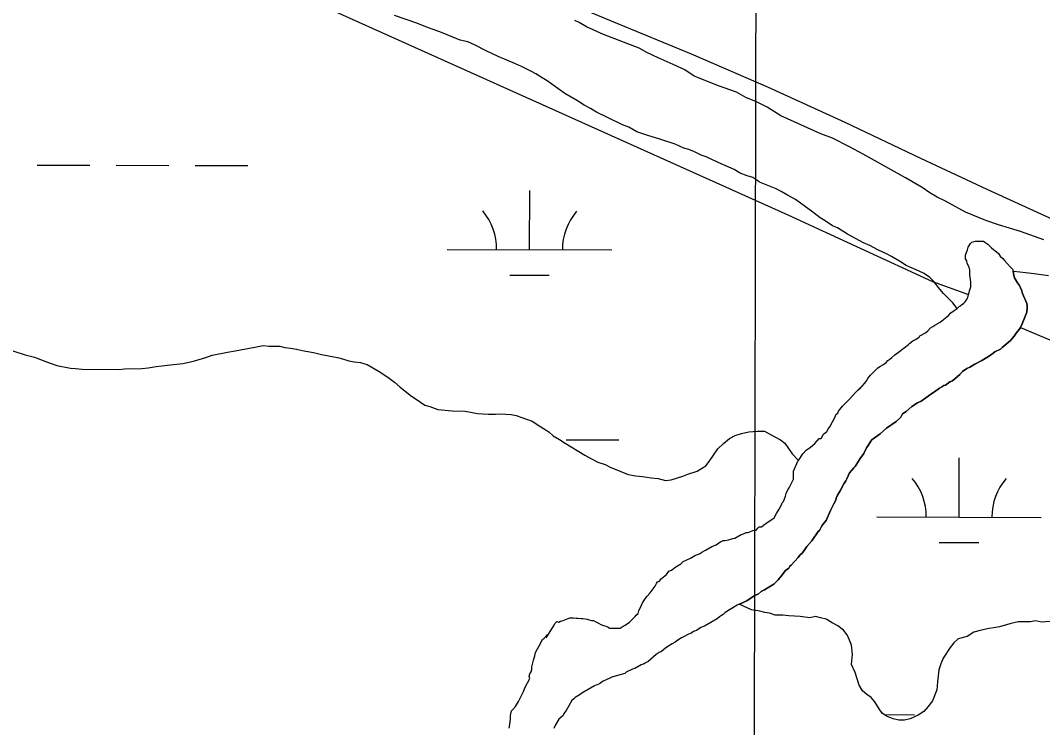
# Model space of a CAD drawing. Extents: x 3180038 to 3217926, y 922069 to 947485.
# Drawn here: x 3202091 to 3202713, y 929302 to 929731 of the extents above; entities that cross this region are included whole.
import ezdxf

# ---------------------------------------------------------------- set-up
doc = ezdxf.new("R2010")
doc.units = 0
for name, color, linetype in [('V-GRID-MAJR', 7, 'Continuous'), ('V-LEVE-TOET', 7, 'Continuous'), ('V-SITE-VEGE', 7, 'Continuous'), ('V-TOPO-SHOR', 7, 'Continuous'), ('V-WETL-SWMP', 7, 'Continuous')]:
    doc.layers.add(name, color=color, linetype=linetype)

msp = doc.modelspace()

# ---------------------------------------------------------------- linework, layer by layer
at = {"layer": 'V-GRID-MAJR'}
msp.add_spline([(3202533.62, 927477.54), (3202546.84, 933537.25), (3202560.07, 939600.32), (3202573.29, 945663.45), (3202573.3, 945666.77)], degree=3, dxfattribs=at)
at = {"layer": 'V-LEVE-TOET'}
msp.add_lwpolyline([(3202406.14, 929749.7), (3202451.94, 929730.58), (3202499.14, 929711.15), (3202545.97, 929690.85), (3202592.42, 929669.67), (3202638.46, 929647.64), (3202678.75, 929628.94), (3202719.12, 929610.38), (3202759.55, 929591.96), (3202800.04, 929573.69), (3202851.23, 929548.93), (3202902.56, 929524.45), (3202954.02, 929500.26), (3203005.61, 929476.34), (3203074.17, 929445.08), (3203143.02, 929414.44)], dxfattribs=at)
at = {"layer": 'V-SITE-VEGE'}
for p, q in [((3202430.98, 929730.1), (3202428.41, 929731.4)), ((3202435.47, 929727.5), (3202430.98, 929730.1)), ((3202445.74, 929722.95), (3202435.47, 929727.5)), ((3202467.57, 929714.47), (3202445.74, 929722.95)), ((3202472.06, 929711.87), (3202467.57, 929714.47)), ((3202479.12, 929708.62), (3202472.06, 929711.87)), ((3202488.11, 929704.72), (3202479.12, 929708.62)), ((3202495.17, 929701.46), (3202488.11, 929704.72)), ((3202500.95, 929697.57), (3202495.17, 929701.46)), ((3202515.71, 929691.71), (3202500.95, 929697.57)), ((3202526.63, 929687.79), (3202515.71, 929691.71)), ((3202532.4, 929684.54), (3202526.63, 929687.79)), ((3202538.83, 929681.94), (3202532.4, 929684.54)), ((3202545.24, 929678.69), (3202538.83, 929681.94)), ((3202553.58, 929673.5), (3202545.24, 929678.69)), ((3202577.97, 929662.43), (3202553.58, 929673.5)), ((3202585.04, 929659.82), (3202577.97, 929662.43)), ((3202595.31, 929654.63), (3202585.04, 929659.82)), ((3202603.65, 929650.08), (3202595.31, 929654.63)), ((3202629.31, 929635.79), (3202603.65, 929650.08)), ((3202639.58, 929629.95), (3202629.31, 929635.79)), ((3202644.06, 929626.71), (3202639.58, 929629.95)), ((3202648.55, 929624.11), (3202644.06, 929626.71)), ((3202653.69, 929621.51), (3202648.55, 929624.11)), ((3202665.88, 929615.01), (3202653.69, 929621.51)), ((3202678.08, 929609.8), (3202665.88, 929615.01)), ((3202685.79, 929607.19), (3202678.08, 929609.8)), ((3202699.28, 929603.26), (3202685.79, 929607.19)), ((3202713.41, 929598.04), (3202699.28, 929603.26))]:
    msp.add_line(p, q, dxfattribs=at)
at = {"layer": 'V-TOPO-SHOR'}
for points in [[(3200183.23, 929967.97), (3200703.44, 930454.39), (3201044.61, 930305.76), (3201308.09, 930160.51), (3201743.85, 929974.72), (3201868.83, 929920.67), (3202189.73, 929778.8), (3202557.93, 929613.28), (3202645.76, 929572.75), (3202667.58, 929564.96)], [(3202645.96, 929545.44), (3202647.1, 929546.19), (3202650.5, 929548.06), (3202655.43, 929552.18), (3202656.95, 929553.69), (3202658.84, 929555.19), (3202660.74, 929556.31), (3202662.26, 929557.81), (3202662.63, 929557.81), (3202663.39, 929558.56), (3202664.91, 929559.69), (3202665.67, 929560.44), (3202666.43, 929561.57), (3202667.19, 929563.07), (3202667.58, 929564.96), (3202667.96, 929566.09), (3202668.34, 929567.22), (3202669.11, 929569.48), (3202669.12, 929572.12), (3202668.76, 929574.01), (3202668.39, 929576.66), (3202668.4, 929577.79), (3202668.41, 929579.67), (3202668.04, 929581.56), (3202666.92, 929583.84), (3202666.55, 929585.35), (3202665.8, 929586.48), (3202665.81, 929587.61), (3202665.81, 929588.75), (3202666.58, 929591.01), (3202666.96, 929592.14), (3202667.35, 929593.65), (3202668.87, 929595.9), (3202669.25, 929596.28), (3202669.63, 929596.66), (3202671.9, 929597.4), (3202673.03, 929597.39), (3202676.8, 929597.38), (3202677.55, 929596.62), (3202679.43, 929595.47), (3202680.19, 929594.71), (3202681.69, 929593.2), (3202685.82, 929589.78), (3202686.95, 929588.26), (3202688.45, 929586.74), (3202689.58, 929585.61), (3202691.08, 929583.71), (3202692.96, 929581.81), (3202694.46, 929580.3), (3202694.83, 929579.16), (3202695.19, 929576.52), (3202695.56, 929575.01), (3202697.43, 929571.98), (3202698.56, 929570.46), (3202699.31, 929568.95), (3202700.05, 929567.05), (3202700.42, 929565.54), (3202703.03, 929559.49), (3202703.4, 929558.36), (3202703.4, 929556.85), (3202703.01, 929554.21), (3202700.33, 929547.05), (3202699.18, 929544.79), (3202698.42, 929543.66), (3202696.52, 929541.4), (3202695.38, 929539.52), (3202693.1, 929536.89), (3202688.17, 929532.77), (3202687.03, 929531.64), (3202683.63, 929530.15), (3202681.73, 929528.65), (3202679.84, 929527.15), (3202675.68, 929524.9), (3202671.51, 929522.66), (3202668.48, 929520.79), (3202666.59, 929520.04), (3202663.94, 929518.17), (3202662.42, 929516.29), (3202657.87, 929512.53), (3202656.36, 929511.79), (3202653.71, 929509.92), (3202652.57, 929509.54), (3202651.43, 929508.79), (3202649.92, 929508.05), (3202646.89, 929505.8), (3202644.24, 929503.92), (3202643.1, 929503.17), (3202638.93, 929500.18), (3202636.66, 929499.05), (3202633.25, 929496.81), (3202629.84, 929493.8), (3202627.57, 929492.31), (3202626.43, 929490.42), (3202625.67, 929489.67), (3202623.77, 929487.8), (3202617.71, 929483.67), (3202613.92, 929480.3), (3202609.75, 929477.3), (3202608.99, 929476.55), (3202608.23, 929475.8), (3202606.71, 929473.16)], [(3202479.83, 929390.76), (3202480.97, 929392.27), (3202484, 929394.89), (3202485.52, 929396.77), (3202487.03, 929397.52), (3202489.69, 929399.4), (3202492.72, 929401.27), (3202494.23, 929402.77), (3202496.12, 929403.51), (3202498.77, 929404.63), (3202501.8, 929406.51), (3202502.94, 929406.88), (3202504.45, 929407.62), (3202505.59, 929408.37), (3202507.86, 929409.49), (3202511.64, 929411.74), (3202514.29, 929412.86), (3202515.81, 929413.98), (3202516.94, 929414.73), (3202518.46, 929415.48), (3202519.59, 929415.47), (3202521.86, 929415.84), (3202524.5, 929416.58), (3202525.64, 929416.95), (3202529.42, 929419.2), (3202530.94, 929419.57), (3202532.45, 929420.32), (3202533.58, 929420.31), (3202534.72, 929420.68), (3202536.61, 929421.43), (3202538.5, 929421.79), (3202539.63, 929422.92), (3202540.39, 929423.67), (3202541.9, 929423.66), (3202543.04, 929424.79), (3202545.32, 929426.29), (3202547.59, 929427.79), (3202549.48, 929429.29), (3202551, 929431.92), (3202552.53, 929434.56), (3202554.05, 929437.19), (3202554.44, 929438.32), (3202555.19, 929439.07), (3202555.58, 929440.2), (3202556.34, 929442.46), (3202556.73, 929443.97), (3202557.87, 929446.23), (3202558.64, 929447.36), (3202560.54, 929451.13), (3202561.3, 929452.63), (3202561.31, 929454.52), (3202561.32, 929456.03), (3202561.33, 929457.54), (3202564, 929463.57), (3202564.3, 929464), (3202564.76, 929464.69), (3202567.04, 929468.08), (3202568.95, 929470.33), (3202571.6, 929472.21), (3202574.25, 929474.46), (3202576.91, 929477.47), (3202578.04, 929477.46), (3202579.56, 929480.09), (3202581.46, 929481.6), (3202582.6, 929483.48), (3202583.36, 929484.61), (3202584.12, 929486.11), (3202584.89, 929487.62), (3202586.41, 929490.25), (3202587.18, 929492.14), (3202588.31, 929492.89), (3202588.7, 929494.01), (3202590.98, 929497.02), (3202595.53, 929501.53), (3202598.95, 929505.29), (3202600.46, 929506.79), (3202601.98, 929508.29), (3202603.12, 929509.42), (3202604.26, 929510.55), (3202605.4, 929512.05), (3202606.54, 929513.93), (3202608.06, 929515.81), (3202612.61, 929520.32), (3202614.13, 929521.44), (3202615.64, 929522.19), (3202617.54, 929523.69), (3202618.67, 929524.82), (3202619.81, 929525.57), (3202620.95, 929526.69), (3202622.84, 929528.19), (3202625.88, 929530.44), (3202631.18, 929534.57), (3202631.94, 929535.32), (3202633.84, 929536.82), (3202635.35, 929537.57), (3202637.62, 929539.06), (3202638, 929539.82), (3202641.41, 929541.69), (3202642.93, 929542.81), (3202644.45, 929544.69), (3202645.96, 929545.44)], [(3202699.18, 929544.79), (3202905.86, 929457.9), (3202966.66, 929430.87), (3203132.18, 929366.69), (3203240.28, 929312.64), (3203297.7, 929278.86), (3203338.24, 929275.49), (3203358.51, 929261.97), (3203362.96, 929226.65)], [(3202606.71, 929473.16), (3202605.57, 929471.66), (3202604.04, 929468.27), (3202601.76, 929465.26), (3202598.71, 929460.37), (3202597.96, 929459.62), (3202596.82, 929458.11), (3202595.3, 929456.61), (3202594.53, 929454.73), (3202593.77, 929452.84), (3202593.01, 929451.72), (3202591.87, 929449.83), (3202589.58, 929445.69), (3202588.06, 929443.06), (3202587.29, 929441.17), (3202586.91, 929440.04), (3202585.77, 929437.78), (3202583.86, 929433.64), (3202581.18, 929427.61), (3202578.9, 929424.98), (3202578.14, 929423.48), (3202577, 929421.6), (3202576.24, 929420.85), (3202572.44, 929415.2), (3202569.4, 929411.82), (3202568.64, 929410.69), (3202566.74, 929408.06), (3202565.22, 929406.56), (3202564.08, 929405.05), (3202559.91, 929400.55), (3202559.15, 929399.79), (3202558.39, 929398.67), (3202556.49, 929397.16), (3202553.83, 929393.78), (3202551.93, 929391.53), (3202549.28, 929388.9), (3202546.25, 929387.03), (3202543.59, 929385.53), (3202541.7, 929384.41), (3202539.81, 929382.91), (3202537.92, 929382.16), (3202532.99, 929378.79), (3202531.86, 929378.42), (3202529.96, 929377.3), (3202528.3, 929376.68), (3202526.94, 929376.18), (3202519.74, 929371.68), (3202518.61, 929370.56), (3202517.47, 929369.81), (3202516.33, 929369.06), (3202514.82, 929367.94), (3202507.24, 929363.44), (3202504.97, 929362.7), (3202502.32, 929360.83), (3202500.43, 929360.08), (3202498.92, 929358.96), (3202497.4, 929358.59), (3202494.75, 929357.09), (3202493.24, 929356.34), (3202490.97, 929354.85), (3202489.45, 929353.72), (3202487.56, 929352.6), (3202484.91, 929351.1), (3202483.39, 929349.98), (3202481.12, 929348.1), (3202479.61, 929347.35), (3202477.71, 929346.23), (3202472.78, 929341.73), (3202471.65, 929341.35), (3202470.51, 929340.61), (3202468.62, 929339.86), (3202464.83, 929337.62), (3202463.32, 929337.24), (3202459.53, 929335.38), (3202458.78, 929334.63), (3202455.75, 929333.89), (3202450.84, 929332.4), (3202449.33, 929331.65), (3202447.81, 929330.91), (3202445.16, 929329.79), (3202443.27, 929328.29), (3202440.24, 929327.17), (3202432.67, 929322.68), (3202431.53, 929321.93), (3202428.5, 929320.06), (3202427.74, 929319.31), (3202426.61, 929318.18), (3202423.94, 929313.66), (3202423.18, 929312.16), (3202421.66, 929310.28), (3202421.27, 929309.15), (3202418.62, 929306.9), (3202416.72, 929303.51), (3202415.57, 929301.25)], [(3202388.39, 929301.39), (3202388.78, 929303.65), (3202389.18, 929307.05), (3202389.19, 929308.94), (3202389.57, 929310.07), (3202389.96, 929311.95), (3202390.72, 929312.7), (3202392.24, 929314.58), (3202394.14, 929317.59), (3202396.04, 929321.36), (3202397.19, 929323.62), (3202397.96, 929325.88), (3202401.01, 929331.52), (3202400.64, 929333.04), (3202401.02, 929334.54), (3202401.78, 929335.67), (3202402.17, 929337.18), (3202402.17, 929338.69), (3202403.33, 929342.84), (3202404.1, 929345.48), (3202404.48, 929347.36), (3202405.63, 929349.62), (3202406.39, 929351.13), (3202408.68, 929355.27), (3202409.81, 929356.02), (3202411.71, 929358.27), (3202411.33, 929357.14), (3202410.95, 929356.39), (3202414.75, 929362.41), (3202415.51, 929363.54), (3202416.28, 929365.04), (3202417.41, 929366.17), (3202418.55, 929365.79), (3202419.68, 929366.54), (3202421.19, 929366.9), (3202422.33, 929367.28), (3202424.22, 929368.02), (3202425.35, 929368.39), (3202427.62, 929368.38), (3202429.13, 929368.37), (3202430.26, 929368.37), (3202432.15, 929367.98), (3202433.28, 929367.97), (3202435.92, 929367.58), (3202437.05, 929367.2), (3202438.56, 929366.82), (3202439.69, 929366.81), (3202441.2, 929366.05), (3202442.7, 929365.28), (3202444.21, 929364.52), (3202445.71, 929363.76), (3202447.22, 929363.37), (3202448.35, 929362.99), (3202449.48, 929362.23), (3202450.61, 929362.22), (3202451.75, 929362.22), (3202453.26, 929362.21), (3202454.39, 929362.2), (3202455.9, 929362.2), (3202457.79, 929363.32), (3202458.93, 929364.07), (3202461.58, 929365.94), (3202464.99, 929369.32), (3202465.75, 929370.07), (3202466.89, 929371.2), (3202467.28, 929372.71), (3202468.8, 929376.1), (3202469.57, 929377.6), (3202470.33, 929378.73), (3202472.23, 929381.36), (3202474.13, 929383.62), (3202477.17, 929387.76), (3202477.93, 929389.26), (3202478.69, 929390.39), (3202479.83, 929390.76)]]:
    msp.add_lwpolyline(points, dxfattribs=at)
at = {"layer": 'V-WETL-SWMP'}
for p, q in [((3202101.66, 929643.5), (3202133.66, 929643.43)), ((3202149.66, 929643.39), (3202181.66, 929643.32)), ((3202197.66, 929643.28), (3202229.66, 929643.21)), ((3202400.86, 929592.08), (3202400.94, 929628.08)), ((3202350.86, 929592.19), (3202450.86, 929591.97)), ((3202388.82, 929576.68), (3202412.82, 929576.62)), ((3202423.19, 929476.6), (3202455.19, 929476.53)), ((3202661.91, 929429.63), (3202661.99, 929465.63)), ((3202611.91, 929429.75), (3202711.91, 929429.52)), ((3202649.88, 929414.23), (3202673.88, 929414.18)), ((3202616.4, 929309.66), (3202634.8, 929309.62))]:
    msp.add_line(p, q, dxfattribs=at)
for points in [[(3202086.74, 929530.62), (3202094.27, 929528.32), (3202099.93, 929526.78), (3202101.06, 929526.4), (3202106.33, 929524.48), (3202110.1, 929522.95), (3202113.49, 929521.8), (3202121.79, 929520.25), (3202124.81, 929519.86), (3202128.96, 929519.46), (3202151.23, 929519.35), (3202154.63, 929519.71), (3202165.2, 929520.03), (3202168.98, 929520.39), (3202173.89, 929521.12), (3202177.29, 929521.48), (3202182.58, 929522.21), (3202190.13, 929522.92), (3202196.55, 929524.4), (3202204.12, 929526.62), (3202207.9, 929528.12), (3202217.34, 929529.95), (3202221.88, 929530.69), (3202233.97, 929532.89), (3202238.88, 929534), (3202242.28, 929533.6), (3202249.07, 929533.57), (3202252.09, 929532.8), (3202255.48, 929532.4), (3202259.25, 929531.63), (3202262.65, 929530.85), (3202269.44, 929529.69), (3202274.34, 929528.53), (3202281.88, 929526.98), (3202284.14, 929526.59), (3202287.16, 929525.82), (3202290.93, 929524.67), (3202294.32, 929523.9), (3202298.09, 929523.5), (3202300.73, 929522.73), (3202302.24, 929522.35), (3202309.39, 929518.16), (3202314.66, 929514.73), (3202318.8, 929511.69), (3202322.18, 929508.66), (3202324.06, 929507.14), (3202328.19, 929503.72), (3202334.59, 929499.53), (3202337.22, 929497.63), (3202340.24, 929496.86), (3202345.13, 929494.95), (3202353.81, 929494.15), (3202361.74, 929494.11), (3202369.28, 929492.56), (3202375.7, 929492.15), (3202380.23, 929492.13), (3202383.25, 929492.49), (3202389.66, 929492.08), (3202392.68, 929491.31), (3202396.07, 929490.16), (3202402.48, 929487.86), (3202407.74, 929484.44), (3202412.64, 929481.39), (3202415.27, 929479.11), (3202419.03, 929476.83), (3202422.42, 929474.55), (3202434.46, 929467.31), (3202438.6, 929465.03), (3202442.36, 929463.12), (3202446.89, 929461.59), (3202449.9, 929460.06), (3202456.3, 929457.38), (3202460.82, 929455.47), (3202465.35, 929454.7), (3202469.5, 929454.3), (3202474.78, 929453.51), (3202478.93, 929453.12), (3202483.45, 929451.96), (3202486.85, 929452.32), (3202494.04, 929454.55), (3202497.06, 929455.67), (3202502.73, 929457.52), (3202508.04, 929460.89), (3202509.94, 929463.53), (3202515.26, 929471.05), (3202518.67, 929474.43), (3202522.46, 929477.43), (3202525.87, 929479.3), (3202529.65, 929480.41), (3202534.19, 929481.52), (3202539.47, 929481.87), (3202543.63, 929481.85), (3202547.39, 929479.94), (3202550.03, 929478.42), (3202553.41, 929476.52), (3202556.05, 929474.62), (3202560.54, 929468.18), (3202564.3, 929464), (3202567.05, 929468.08), (3202568.94, 929470.33), (3202571.6, 929472.21), (3202574.25, 929474.46), (3202576.91, 929477.47), (3202578.04, 929477.46), (3202579.56, 929480.1), (3202581.46, 929481.6), (3202582.6, 929483.48), (3202583.36, 929484.61), (3202584.89, 929487.62), (3202586.41, 929490.25), (3202587.18, 929492.14), (3202588.31, 929492.89), (3202588.7, 929494.02), (3202590.98, 929497.02), (3202595.53, 929501.53), (3202598.95, 929505.29), (3202604.26, 929510.55), (3202605.4, 929512.05), (3202606.54, 929513.93), (3202608.06, 929515.81), (3202612.61, 929520.32), (3202614.13, 929521.44), (3202615.64, 929522.19), (3202617.54, 929523.69), (3202618.67, 929524.82), (3202619.81, 929525.57), (3202620.95, 929526.69), (3202622.84, 929528.19), (3202625.88, 929530.44), (3202631.18, 929534.57), (3202631.94, 929535.32), (3202633.84, 929536.82), (3202635.35, 929537.57), (3202637.62, 929539.06), (3202638, 929539.82), (3202641.41, 929541.69), (3202642.93, 929542.81), (3202644.45, 929544.69), (3202645.96, 929545.44), (3202647.1, 929546.19), (3202650.5, 929548.06), (3202655.43, 929552.18), (3202656.95, 929553.69), (3202658.84, 929555.19), (3202660.74, 929556.31), (3202658.03, 929559.78), (3202652.4, 929565.47), (3202650.14, 929568.13), (3202646.39, 929573.06), (3202644.14, 929575.33), (3202640.76, 929577.61), (3202637.74, 929579.14), (3202629.83, 929582.58), (3202625.69, 929585.24), (3202620.8, 929587.91), (3202618.17, 929589.43), (3202612.52, 929592.1), (3202607.62, 929594.77), (3202603.86, 929596.3), (3202596.7, 929600.11), (3202594.07, 929601.63), (3202588.05, 929605.44), (3202585.04, 929606.59), (3202580.52, 929609.63), (3202577.51, 929611.53), (3202573, 929614.96), (3202562.47, 929622.56), (3202557.57, 929625.23), (3202553.81, 929627.51), (3202550.8, 929629.04), (3202540.63, 929633.24), (3202539.5, 929634), (3202536.49, 929635.9), (3202533.1, 929637.05), (3202528.95, 929638.59), (3202525.19, 929640.87), (3202515.4, 929645.07), (3202508.24, 929648.51), (3202505.23, 929649.65), (3202501.09, 929651.56), (3202497.7, 929653.09), (3202494.68, 929653.86), (3202489.41, 929656.15), (3202479.98, 929659.22), (3202472.82, 929661.52), (3202466.04, 929663.82), (3202461.15, 929666.49), (3202457.38, 929668.02), (3202448.72, 929672.22), (3202441.57, 929675.65), (3202437.8, 929677.93), (3202434.04, 929679.84), (3202429.9, 929682.5), (3202422.37, 929687.07), (3202411.46, 929694.68), (3202408.45, 929696.58), (3202404.69, 929698.87), (3202402.06, 929700.39), (3202396.03, 929703.44), (3202392.26, 929704.97), (3202381.72, 929709.55), (3202374.56, 929712.99), (3202367.79, 929716.42), (3202363.27, 929718.33), (3202358.74, 929719.49), (3202346.31, 929724.46), (3202342.17, 929725.99), (3202338.77, 929727.14), (3202332.37, 929729.81), (3202318.8, 929734.41)], [(3202663.94, 929518.17), (3202666.59, 929520.04), (3202668.48, 929520.79), (3202671.51, 929522.66), (3202675.68, 929524.9), (3202679.84, 929527.15), (3202681.74, 929528.65), (3202683.63, 929530.15), (3202687.04, 929531.64), (3202688.17, 929532.76), (3202693.1, 929536.89), (3202695.38, 929539.52), (3202696.52, 929541.4), (3202698.42, 929543.66), (3202699.18, 929544.79), (3202700.33, 929547.05), (3202703.01, 929554.21), (3202703.4, 929556.85), (3202703.4, 929558.36), (3202703.03, 929559.49), (3202700.42, 929565.54), (3202700.05, 929567.06), (3202699.31, 929568.95), (3202698.56, 929570.46), (3202697.43, 929571.98), (3202695.56, 929575.01), (3202695.19, 929576.52), (3202694.83, 929579.1)], [(3202694.83, 929579.1), (3202695.09, 929579.07), (3202698.94, 929578.66), (3202702.22, 929578.18), (3202707.51, 929577.72), (3202716.19, 929576.54)], [(3202628.73, 929306.33), (3202625.34, 929306.35), (3202621.94, 929307.12), (3202617.8, 929308.65), (3202615.17, 929310.55), (3202613.29, 929313.21), (3202610.67, 929317.37), (3202608.42, 929320.03), (3202605.79, 929321.93), (3202603.16, 929324.21), (3202601.29, 929327.61), (3202598.68, 929335.18), (3202596.44, 929340.09), (3202597.23, 929346.13), (3202596.5, 929351.8), (3202595.39, 929354.82), (3202593.89, 929358.23), (3202591.64, 929360.88), (3202588.26, 929363.54), (3202584.87, 929365.45), (3202581.11, 929367.73), (3202577.71, 929368.5), (3202574.7, 929369.27), (3202571.3, 929368.53), (3202565.26, 929369.32), (3202558.47, 929369.73), (3202554.7, 929370.13), (3202550.17, 929370.15), (3202546.77, 929371.3), (3202543.76, 929371.7), (3202540.74, 929372.47), (3202535.84, 929373.25), (3202528.31, 929376.68), (3202529.96, 929377.29), (3202531.86, 929378.42), (3202532.99, 929378.79), (3202537.92, 929382.16), (3202539.81, 929382.91), (3202541.7, 929384.41), (3202543.6, 929385.53), (3202546.25, 929387.03), (3202549.28, 929388.9), (3202551.93, 929391.53), (3202553.83, 929393.78), (3202556.49, 929397.17), (3202558.39, 929398.67), (3202559.15, 929399.79), (3202559.9, 929400.55), (3202564.08, 929405.05), (3202565.22, 929406.56), (3202566.74, 929408.06), (3202568.64, 929410.69), (3202569.4, 929411.82), (3202572.44, 929415.2), (3202576.24, 929420.85), (3202577, 929421.6), (3202578.14, 929423.48), (3202578.9, 929424.99), (3202581.18, 929427.62), (3202583.86, 929433.64), (3202585.76, 929437.78), (3202586.91, 929440.04), (3202587.29, 929441.17), (3202588.06, 929443.06), (3202589.58, 929445.69), (3202591.87, 929449.83), (3202593.01, 929451.71), (3202593.77, 929452.84), (3202594.53, 929454.73), (3202595.3, 929456.61), (3202596.82, 929458.11), (3202597.96, 929459.62), (3202598.72, 929460.37), (3202601.76, 929465.26), (3202604.04, 929468.27), (3202605.57, 929471.66), (3202606.71, 929473.16), (3202608.23, 929475.8), (3202608.99, 929476.55), (3202609.75, 929477.3), (3202613.92, 929480.3), (3202617.71, 929483.67), (3202623.77, 929487.8), (3202625.67, 929489.67), (3202626.43, 929490.42), (3202627.57, 929492.31), (3202629.84, 929493.8), (3202633.25, 929496.81), (3202636.66, 929499.05), (3202638.93, 929500.18), (3202643.1, 929503.17), (3202644.24, 929503.92), (3202646.89, 929505.8), (3202649.92, 929508.05), (3202651.43, 929508.79), (3202652.57, 929509.54), (3202653.71, 929509.91), (3202656.36, 929511.79), (3202657.87, 929512.54), (3202662.42, 929516.29), (3202663.94, 929518.17)], [(3202717.37, 929366.28), (3202712.09, 929365.93), (3202708.32, 929366.7), (3202705.29, 929365.96), (3202701.52, 929365.98), (3202697.74, 929366), (3202692.83, 929364.89), (3202686.4, 929363.04), (3202683, 929362.3), (3202679.98, 929361.94), (3202674.69, 929360.83), (3202670.91, 929359.72), (3202666.74, 929357.1), (3202661.45, 929355.62), (3202658.8, 929353.36), (3202656.52, 929350.36), (3202652.33, 929343.96), (3202650.8, 929340.57), (3202649.65, 929336.8), (3202648.86, 929329.63), (3202648.46, 929324.73), (3202645.78, 929317.95), (3202643.12, 929314.56), (3202640.46, 929311.56), (3202637.05, 929309.31), (3202632.14, 929307.07), (3202628.73, 929306.33)]]:
    msp.add_lwpolyline(points, dxfattribs=at)
for centre, start, end in [((3202345.61, 929592.68), 359.09901, 40.64267), ((3202456.1, 929592.43), 139.09901, 180.64267), ((3202606.67, 929430.23), 359.09901, 40.64267), ((3202717.16, 929429.98), 139.09901, 180.64267)]:
    msp.add_arc(centre, 35.25, start, end, dxfattribs=at)

doc.saveas('drawing.dxf')
